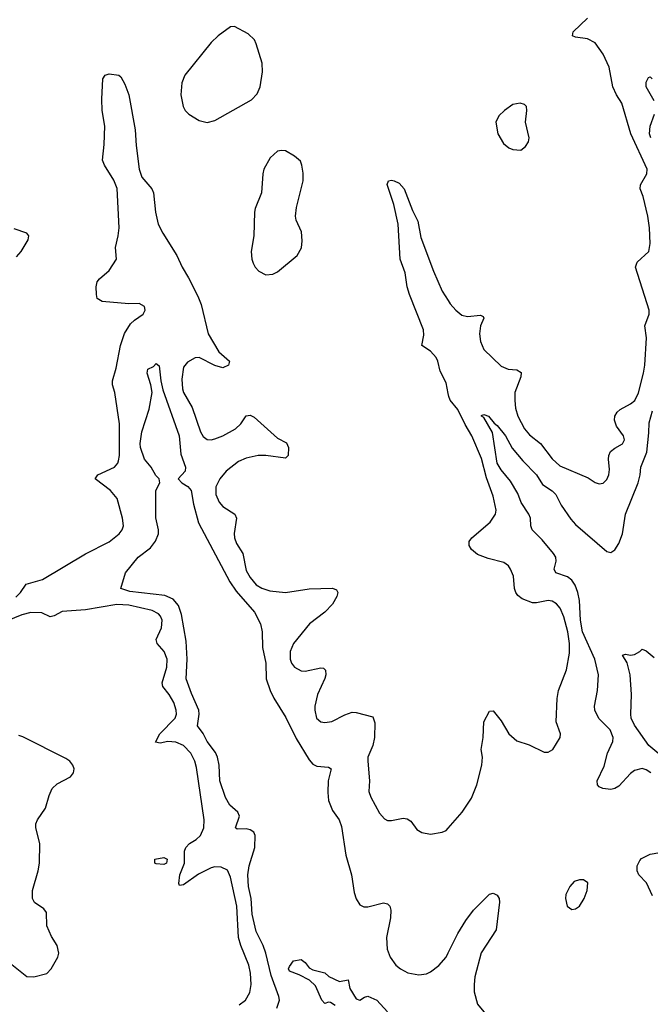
# Model space of a CAD drawing. Header units: inches. Extents: x 1550315 to 1685896, y 510706 to 640504.
# Tile 349 of 452: x 1627814 to 1631031, y 611870 to 616892. Entities that reach past the tile are written whole.
import ezdxf

# ---------------------------------------------------------------- set-up
doc = ezdxf.new("R2010")
doc.units = ezdxf.units.IN
doc.header["$MEASUREMENT"] = 0
doc.layers.add('B6621', color=7, linetype='Continuous')
doc.layers.add('B6631', color=7, linetype='Continuous')

msp = doc.modelspace()

# ---------------------------------------------------------------- linework, layer by layer
at = {"layer": 'B6621', "color": 5}
for points, elevation in [([(1628910, 616858), (1628890, 616856), (1628826.7, 616810), (1628790, 616776.3), (1628655.8, 616610), (1628640.4, 616570), (1628635.8, 616510), (1628647.6, 616450), (1628658.4, 616430), (1628677.3, 616410), (1628730, 616378.7), (1628770, 616367.2), (1628810, 616378.3), (1628996, 616484), (1629026.2, 616513.8), (1629041.6, 616550), (1629052.9, 616627.1), (1629051.3, 616670), (1629020.5, 616770), (1629011.5, 616790), (1628980.1, 616820.1)], 620), ([(1629150, 616226), (1629130, 616221.2), (1629092.3, 616187.7), (1629060.3, 616130), (1629054.4, 616105.6), (1629047.2, 616010), (1629015.3, 615930), (1629011.8, 615910), (1629008, 615790), (1628994.9, 615710), (1628998.5, 615670), (1629004.9, 615650), (1629014.9, 615630), (1629034.4, 615610), (1629070, 615591.7), (1629104.9, 615595.1), (1629130, 615607), (1629229.8, 615690.2), (1629250.9, 615729.1), (1629255.8, 615764.2), (1629252.3, 615810), (1629224, 615870), (1629220.4, 615890), (1629226.1, 615933.9), (1629259.3, 616070), (1629260.9, 616110), (1629254, 616150), (1629246, 616170), (1629216.6, 616196.6), (1629170, 616222.7)], 620), ([(1628550, 612583.5), (1628510, 612585.7), (1628502.9, 612590), (1628504, 612610), (1628550, 612617.7), (1628565.5, 612610), (1628563, 612590)], 580)]:
    msp.add_lwpolyline(points, close=True, dxfattribs=dict(at, elevation=elevation))
for points, elevation in [([(1627794.1, 613945.9), (1627817.8, 613970), (1627847.3, 614012.7), (1627930, 614037), (1628150, 614167.9), (1628270, 614228.8), (1628321.8, 614270), (1628336.4, 614290), (1628343.5, 614310), (1628338.9, 614350), (1628311, 614450), (1628276.8, 614490), (1628198.4, 614550), (1628211.8, 614570), (1628297.3, 614610), (1628314.6, 614630), (1628318.3, 614641.7), (1628322.9, 614670), (1628322.6, 614830), (1628298.7, 614990), (1628287, 615030), (1628286.8, 615050), (1628305.7, 615114.3), (1628329, 615230), (1628348.5, 615291.5), (1628379.2, 615340.8), (1628399.6, 615360.4), (1628444.5, 615390), (1628454.7, 615410), (1628451.5, 615430), (1628424.2, 615444.2), (1628370, 615442.3), (1628234.2, 615454.2), (1628209.7, 615470), (1628206, 615490), (1628203.6, 615530), (1628210, 615554.8), (1628220.9, 615570), (1628270, 615613), (1628307.8, 615670), (1628302.2, 615730), (1628317, 615790), (1628320.9, 615830), (1628311.7, 616031.7), (1628294.3, 616074.3), (1628246.1, 616150), (1628235.6, 616175.6), (1628244.8, 616255.1), (1628248.7, 616348.7), (1628235, 616430), (1628232.7, 616487.3), (1628238.9, 616590), (1628250, 616608.8), (1628270, 616617.1), (1628319.1, 616610), (1628330, 616601.6), (1628350, 616563), (1628371.4, 616510), (1628403.5, 616330), (1628407.8, 616250), (1628422.8, 616130), (1628437.8, 616090), (1628487.3, 616030), (1628496.8, 616010), (1628506.5, 615910), (1628521, 615850), (1628543.4, 615803.4), (1628616.1, 615690), (1628642.5, 615630), (1628675.7, 615575.7), (1628722.9, 615482.9), (1628739.1, 615439.1), (1628774.7, 615290), (1628830, 615197.7), (1628884.9, 615150), (1628879.1, 615130), (1628850, 615116.3), (1628810, 615127.6), (1628730, 615169.6), (1628710, 615167.6), (1628670, 615145.1), (1628650, 615119.5), (1628641.9, 615058.1), (1628644.8, 615010), (1628650.2, 614990), (1628693.6, 614913.6), (1628735.8, 614790), (1628750, 614766.4), (1628770, 614750.9), (1628790, 614748.8), (1628810, 614754), (1628850, 614770.1), (1628914.2, 614805.8), (1628941.4, 614830), (1628970, 614872.4), (1628990, 614875.6), (1629010, 614865.5), (1629130, 614756.9), (1629174.4, 614734.4), (1629184.6, 614710), (1629183.7, 614670), (1629170, 614656.3), (1629070, 614669.9), (1629030, 614669.3), (1628970, 614656.2), (1628930, 614638.9), (1628867.1, 614590), (1628834.6, 614550), (1628815.1, 614510), (1628813.8, 614470), (1628832, 614432), (1628850, 614409.2), (1628910.7, 614370.7), (1628920.2, 614350), (1628908.1, 614271.9), (1628910.1, 614250), (1628920.5, 614220.5), (1628952.6, 614170), (1628970, 614083.1), (1628990, 614047.2), (1629020.7, 614010), (1629050, 613991.7), (1629090, 613979.3), (1629170, 613970.2), (1629290, 613988.4), (1629410, 613992.9), (1629430, 613984), (1629436.5, 613970), (1629432.7, 613950), (1629409.1, 613910), (1629370.2, 613870), (1629292.4, 613810), (1629211.2, 613710), (1629194, 613670), (1629193.6, 613630), (1629200.8, 613610), (1629215.3, 613590), (1629250, 613570.3), (1629270, 613569.2), (1629350, 613586), (1629363.7, 613583.7), (1629374.5, 613574.5), (1629376.5, 613550), (1629371.5, 613531.5), (1629333.2, 613450), (1629320.2, 613390), (1629319, 613370), (1629328.9, 613330), (1629350, 613310.4), (1629370, 613307), (1629407, 613313), (1629472.9, 613347.1), (1629510, 613360.3), (1629530, 613359), (1629615.5, 613335.5), (1629625.9, 613305.9), (1629624.6, 613230), (1629615, 613190), (1629590.2, 613130), (1629589.3, 613110), (1629599.3, 613010), (1629595.9, 612955.9), (1629605.4, 612925.5), (1629650, 612844), (1629675.3, 612815.3), (1629690, 612808), (1629710, 612806.4), (1629770, 612818.3), (1629790, 612816), (1629810, 612804.4), (1629840.8, 612760.8), (1629865.2, 612745.2), (1629910, 612737.4), (1629970, 612747.2), (1629990, 612756.4), (1630000, 612767.9)], 580), ([(1630000, 614985.1), (1629990, 615039.6), (1629959.9, 615099.9), (1629947.5, 615150), (1629938, 615170), (1629910, 615201.5), (1629865.6, 615230), (1629876.3, 615283.7), (1629874.2, 615310), (1629802.6, 615490), (1629790.4, 615530), (1629781.2, 615601.2), (1629754.3, 615670), (1629744.6, 615850), (1629723.5, 615950), (1629688.2, 616051.8), (1629695.3, 616070), (1629710, 616073.7), (1629724.7, 616070), (1629750, 616058.9), (1629774.7, 616030), (1629818.6, 615918.6), (1629845.5, 615865.5), (1629861.1, 615781.1), (1629924.7, 615610), (1629970, 615507.2), (1630000, 615459.5)], 580), ([(1627798.1, 615681.9), (1627821.5, 615710), (1627858, 615770), (1627860.7, 615790), (1627850, 615803.7), (1627786.3, 615826.3)], 620), ([(1629125.9, 611850), (1629138.7, 611890), (1629135.6, 611910), (1629096.3, 612016.3), (1629070, 612131), (1629055.9, 612170), (1629020.4, 612240.4), (1629000.5, 612330), (1628995.5, 612410), (1628980.5, 612470), (1628977.3, 612530), (1628984.5, 612575.5), (1629013, 612670), (1629016, 612730), (1629007.9, 612748), (1628990, 612760.2), (1628970, 612764.6), (1628923.5, 612763.5), (1628914.5, 612770), (1628934.5, 612830), (1628926.2, 612850), (1628886.2, 612886.1), (1628864, 612924), (1628835.8, 613010), (1628832.3, 613090), (1628823.9, 613130), (1628813.5, 613153.5), (1628770.7, 613210), (1628750, 613251.6), (1628721, 613290), (1628729.9, 613350), (1628727.4, 613370), (1628690, 613455.6), (1628663.9, 613530), (1628668.1, 613630), (1628662.6, 613722.6), (1628638.9, 613858.9), (1628624.8, 613904.8), (1628596.8, 613936.8), (1628554.7, 613954.7), (1628375.1, 613975.1), (1628329.4, 613990), (1628353.2, 614070), (1628418, 614150), (1628481.8, 614198.2), (1628507.5, 614232.5), (1628521.9, 614270), (1628522.4, 614290), (1628509.3, 614350.7), (1628508.4, 614490), (1628529.6, 614530), (1628525.1, 614550), (1628508, 614568), (1628484, 614610), (1628449.9, 614649.9), (1628430, 614709.3), (1628428.3, 614730), (1628436.9, 614790), (1628474.8, 614905.2), (1628489.6, 614990), (1628483.6, 615030), (1628463.7, 615090), (1628468, 615110), (1628497, 615123), (1628510, 615138), (1628526, 615126), (1628534.2, 615050), (1628544.2, 615004.2), (1628627.3, 614770), (1628636.3, 614676.3), (1628659.1, 614610), (1628659, 614590), (1628623.1, 614550), (1628642, 614530), (1628671.6, 614511.6), (1628688.4, 614490), (1628700.8, 614420.8), (1628726.6, 614326.6), (1628885.5, 614025.5), (1628917.6, 613977.6), (1629011.3, 613870), (1629043.1, 613810), (1629050.3, 613770.3), (1629052.7, 613690), (1629069.4, 613610), (1629071.3, 613530), (1629091, 613470), (1629110, 613431.8), (1629172.3, 613332.3), (1629224.9, 613224.9), (1629290, 613117.5), (1629310, 613094.7), (1629330, 613084.6), (1629390, 613079.5), (1629403.8, 613070), (1629388.3, 613010), (1629385.5, 612950), (1629388.8, 612910), (1629410, 612857.4), (1629444.5, 612810), (1629456.1, 612776.1), (1629477, 612630), (1629506.5, 612530), (1629520.4, 612440.4), (1629530, 612407.3), (1629550, 612377.1), (1629570, 612367.2), (1629590, 612366.3), (1629670, 612387), (1629690, 612381.6), (1629703, 612370), (1629707, 612350), (1629705.7, 612310), (1629685.2, 612210), (1629689.1, 612150), (1629704, 612110), (1629733.1, 612070), (1629757, 612050), (1629794.9, 612030), (1629850, 612020.1), (1629890, 612025.5), (1629910, 612034.7), (1629952.6, 612067.4), (1629988.9, 612110), (1630000, 612131.9)], 560), ([(1628932.9, 611867.1), (1628965.8, 611890), (1628988.2, 611930), (1628995.2, 611970), (1628991.8, 612028.2), (1628983.2, 612070), (1628941.3, 612170), (1628929.9, 612210), (1628922.4, 612370), (1628890, 612518), (1628873.9, 612553.9), (1628842, 612570), (1628810, 612570.6), (1628790, 612565.4), (1628726.5, 612533.5), (1628650, 612479.3), (1628630, 612476), (1628626.3, 612486.3), (1628631.4, 612530), (1628655.2, 612590), (1628654.9, 612650), (1628661.6, 612670), (1628680.9, 612690), (1628715, 612710), (1628736.8, 612730), (1628753.2, 612770), (1628755.6, 612810), (1628716.7, 613076.8), (1628707.4, 613110), (1628686.5, 613150), (1628649.4, 613189.4), (1628610, 613206.1), (1628570, 613209.9), (1628530, 613202.1), (1628507.5, 613207.5), (1628528.9, 613250), (1628606.3, 613330), (1628613.2, 613350), (1628613, 613370), (1628599.8, 613410), (1628576.2, 613450), (1628544.8, 613490), (1628540.2, 613510), (1628565, 613590), (1628566.3, 613630), (1628551.7, 613670), (1628515.6, 613710), (1628510.8, 613730), (1628537, 613790), (1628540.3, 613830), (1628532.5, 613850), (1628521.6, 613861.6), (1628490, 613879.3), (1628370, 613905.1), (1628310, 613908.4), (1628150, 613882.5), (1628030, 613873.4), (1627990, 613850.7), (1627970, 613846.8), (1627926.2, 613866.2), (1627870, 613867.8), (1627824.3, 613855.7), (1627750, 613825.2)], 580), ([(1627773.4, 612073.4), (1627850.6, 612010.6), (1627886, 612010), (1627952.5, 612027.5), (1627975.3, 612050), (1628008.7, 612110), (1628013.2, 612130), (1628005.2, 612170), (1627975.9, 612215.9), (1627952.3, 612270), (1627950, 612338), (1627936.6, 612356.6), (1627890, 612389.3), (1627879.6, 612410), (1627878.9, 612450), (1627908.3, 612550), (1627914.7, 612590), (1627916.9, 612690), (1627896.9, 612770), (1627895.8, 612790), (1627904.7, 612810), (1627946.3, 612870), (1627964.4, 612935.6), (1627979.5, 612970), (1628005.4, 612994.6), (1628072.7, 613030), (1628089.3, 613050), (1628092, 613070), (1628085.2, 613090), (1628069, 613110), (1628050, 613122.7), (1627830, 613234.5), (1627810, 613240.9)], 620), ([(1629422.7, 611862.7), (1629399.3, 611879.3), (1629390, 611881.2), (1629370, 611873.2), (1629356, 611890), (1629323.3, 611963.3), (1629292.5, 611992.5), (1629239.6, 612019.6), (1629190, 612038), (1629186, 612050), (1629190, 612062), (1629210, 612090.8), (1629250, 612098), (1629270, 612082), (1629290, 612056), (1629310, 612044.7), (1629370.7, 612030.7), (1629391.1, 612011.1), (1629445.4, 611985.4), (1629490, 611994), (1629498, 611950), (1629530, 611898), (1629550, 611891.3), (1629573.2, 611906.8), (1629590, 611910.7), (1629636, 611890), (1629690, 611831)], 540)]:
    msp.add_lwpolyline(points, dxfattribs=dict(at, elevation=elevation))
at = {"layer": 'B6631', "color": 5}
for points, elevation in [([(1630000, 615459.5), (1630010, 615443.6), (1630039.6, 615410), (1630070, 615385.2), (1630098.6, 615378.6), (1630165.3, 615385.3), (1630178, 615378), (1630181.1, 615370), (1630164.9, 615330), (1630159.2, 615290), (1630164.1, 615250), (1630182.6, 615210), (1630270, 615124.2), (1630306, 615110), (1630350, 615106), (1630372.4, 615092.4), (1630370.3, 615070), (1630339.7, 614990), (1630339.7, 614950), (1630343.8, 614910), (1630354.7, 614870), (1630390, 614804.9), (1630415.4, 614775.4), (1630470.2, 614730), (1630530, 614653.1), (1630570, 614616.5), (1630714.9, 614554.9), (1630750, 614530.7), (1630770, 614524), (1630790, 614527.7), (1630810, 614547.3), (1630818.7, 614570), (1630822.4, 614597.6), (1630817.3, 614650), (1630819.1, 614670), (1630828.2, 614690), (1630850, 614707.2), (1630890, 614728.7), (1630899.7, 614750), (1630895.1, 614770), (1630858.3, 614818.3), (1630849.1, 614850), (1630850.7, 614870), (1630861.4, 614890), (1630876.7, 614903.3), (1630930, 614932.8), (1630952, 614950), (1630971.6, 614988.4), (1630996.1, 615090), (1631002.7, 615130), (1631011.1, 615270), (1631003.8, 615330), (1631024.8, 615390), (1631024.5, 615410), (1630955.8, 615630), (1630964.4, 615655.6), (1631023, 615710), (1631030.9, 615750), (1631027.8, 615830), (1631018.8, 615890), (1630994.5, 615990), (1630979.1, 616030), (1630981.7, 616050), (1631013.8, 616106.2), (1631014.5, 616130), (1630932.1, 616310), (1630886.1, 616466.1), (1630858.8, 616510), (1630840.7, 616550), (1630822, 616650), (1630790, 616716.5), (1630750, 616774.2), (1630710, 616794.9), (1630650, 616803.7), (1630634, 616810), (1630637.7, 616830), (1630710, 616900.2)], 580), ([(1631050, 616479.3), (1631009.7, 616550), (1631010, 616574), (1631022, 616598), (1631030, 616601), (1631041, 616590)], 560), ([(1631034, 616290), (1631026.2, 616310), (1631029.6, 616350), (1631052.3, 616410)], 560), ([(1630000, 612767.9), (1630070.8, 612849.2), (1630118.8, 612921.2), (1630146.2, 612990), (1630170.8, 613090), (1630174.2, 613130), (1630168.4, 613170), (1630178.7, 613230), (1630182, 613310), (1630210, 613364.7), (1630230, 613366), (1630270, 613315.5), (1630309.4, 613249.4), (1630350, 613213.1), (1630413.8, 613193.8), (1630490, 613155.5), (1630510, 613155.5), (1630534.5, 613170), (1630571.3, 613230), (1630573, 613250), (1630551.1, 613310), (1630555.3, 613430), (1630563.1, 613470), (1630603.7, 613576.3), (1630618.3, 613661.7), (1630619, 613710), (1630609.9, 613770), (1630590, 613845.6), (1630571, 613891), (1630553, 613913), (1630530, 613926.6), (1630510, 613929.8), (1630450, 613917.7), (1630430, 613918), (1630377.7, 613937.7), (1630355.3, 613955.3), (1630344.5, 613970), (1630338.4, 613990), (1630332.9, 614052.9), (1630318.7, 614090), (1630307.3, 614107.2), (1630283.7, 614123.7), (1630203.9, 614143.9), (1630150, 614164), (1630119.6, 614190), (1630107.8, 614210), (1630107.8, 614230), (1630121.3, 614250), (1630214.2, 614330), (1630241.7, 614370), (1630244.8, 614390), (1630230, 614461.2), (1630196, 614556.1), (1630170, 614654), (1630120.5, 614770), (1630086.8, 614826.8), (1630050, 614903.8), (1630010.8, 614950.8), (1630002.8, 614970), (1630000, 614985.1)], 580), ([(1631033.8, 613050), (1631010, 613066), (1630990, 613072.4), (1630950, 613062.8), (1630930, 613047.6), (1630870, 612982), (1630850, 612969.7), (1630830, 612964.7), (1630789.7, 612969.7), (1630770, 612979.3), (1630760.9, 612990), (1630759.5, 613010), (1630795.4, 613084.6), (1630813.5, 613150), (1630840.2, 613210), (1630841.6, 613230), (1630826.8, 613270), (1630768.2, 613328.2), (1630748.8, 613370), (1630746.8, 613390), (1630761.5, 613470), (1630766, 613550), (1630747.4, 613630), (1630684.8, 613770), (1630674.6, 613830), (1630670.7, 613930), (1630661.4, 613970), (1630647.2, 614007.2), (1630630, 614033.1), (1630608.5, 614050), (1630549.7, 614070), (1630541.2, 614090), (1630551.1, 614130), (1630548.5, 614150), (1630537.9, 614170), (1630479.6, 614239.6), (1630428.2, 614290), (1630421.7, 614310), (1630420.3, 614350), (1630410.7, 614370), (1630372.6, 614430), (1630354.6, 614474.6), (1630318, 614538), (1630270, 614595.4), (1630250.5, 614630), (1630226.4, 614786.4), (1630182.5, 614862.5), (1630169.5, 614870.5), (1630170, 614874), (1630181.5, 614878.5), (1630206, 614870), (1630234.4, 614834.4), (1630250, 614822.6), (1630292, 614770), (1630326.7, 614706.7), (1630381.3, 614641.3), (1630450, 614570.1), (1630481.9, 614521.9), (1630530, 614489.6), (1630549.6, 614470), (1630576.6, 614416.6), (1630624.9, 614344.9), (1630650, 614316.6), (1630810, 614180.2), (1630830, 614174), (1630850, 614187.7), (1630870, 614220.3), (1630889.8, 614270), (1630904.3, 614370), (1630969.1, 614530), (1630978.9, 614570), (1630982.6, 614610), (1631014, 614686), (1631024.3, 614784.3), (1631024.6, 614835.4), (1631042.5, 614897.5)], 560), ([(1631136.3, 613096.3), (1631023.5, 613190), (1630950, 613293.2), (1630934, 613330), (1630931.8, 613350), (1630936, 613450), (1630927.8, 613550), (1630912.3, 613612.3), (1630889.4, 613650.6), (1630904, 613656), (1630930, 613650.8), (1630950, 613654.8), (1630978, 613670), (1630990, 613682), (1631010, 613672), (1631050, 613638)], 540), ([(1631042.2, 612422.2), (1631012, 612490), (1630972.3, 612530), (1630964.5, 612550), (1630964.2, 612575.8), (1630976.9, 612603.1), (1630986.7, 612613.3), (1631030, 612635.8), (1631118, 612650)], 560), ([(1630000, 612131.9), (1630050, 612230.4), (1630090, 612297.3), (1630129.5, 612350), (1630210, 612430.7), (1630230, 612437.3), (1630250, 612426.8), (1630260.5, 612410), (1630261.6, 612390), (1630244.9, 612250), (1630167.8, 612132.2), (1630136.6, 612010), (1630131.7, 611970), (1630133.1, 611933.1), (1630150.2, 611870), (1630190, 611820.9)], 560)]:
    msp.add_lwpolyline(points, dxfattribs=dict(at, elevation=elevation))
for points, elevation in [([(1630367, 616467), (1630330, 616459.6), (1630286.8, 616430), (1630258, 616402), (1630243.8, 616370), (1630254, 616310), (1630281.6, 616261.6), (1630310, 616238), (1630330, 616230.6), (1630370, 616227.3), (1630394.5, 616245.5), (1630409.3, 616270), (1630412.3, 616290), (1630394, 616370), (1630402, 616430), (1630399.3, 616450), (1630390, 616459.3)], 620), ([(1630670, 612505.2), (1630643.4, 612496.6), (1630620.7, 612470), (1630600.5, 612430), (1630598, 612410), (1630607.7, 612370), (1630630, 612354), (1630650, 612356.3), (1630670, 612370.8), (1630693, 612410), (1630709.4, 612450), (1630712.3, 612490), (1630690, 612504)], 580)]:
    msp.add_lwpolyline(points, close=True, dxfattribs=dict(at, elevation=elevation))

doc.saveas('drawing.dxf')
